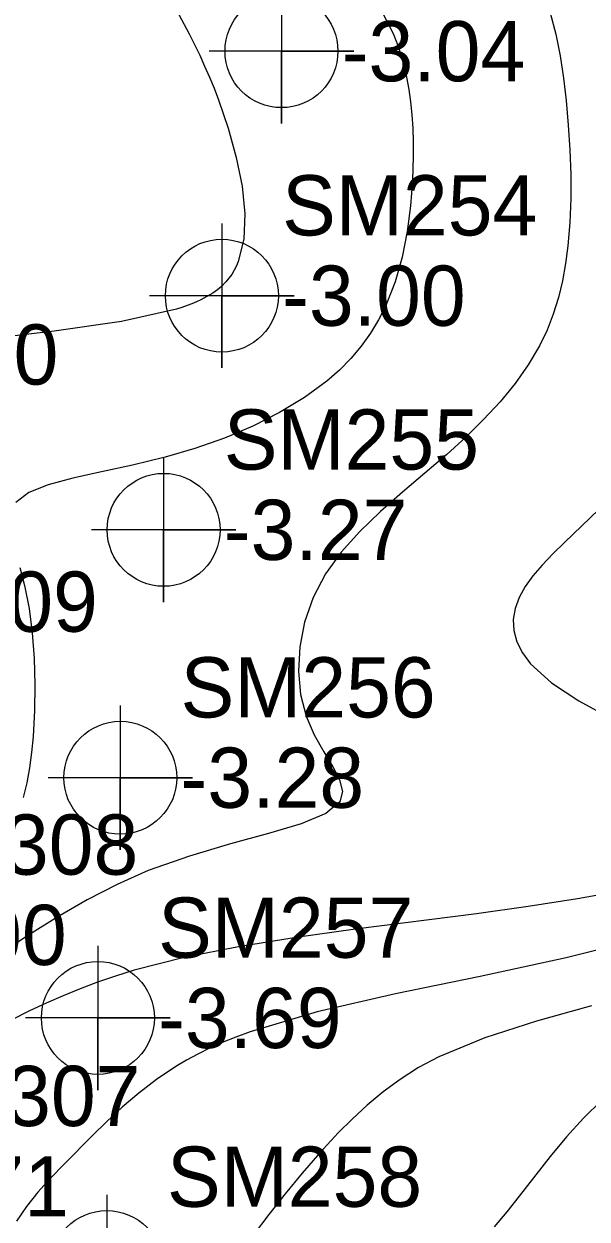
# Model space of a CAD drawing. Extents: x 2602990 to 2605851, y 618069 to 619180.
# Drawn here: x 2604128.91 to 2604152.29, y 618490.78 to 618540.4 of the extents above; entities that cross this region are included whole.
import ezdxf

# ---------------------------------------------------------------- set-up
doc = ezdxf.new("R2010")
doc.units = 0
for name, color, linetype in [('DTM Contours Major', 7, 'Continuous'), ('DTM Contours Minor', 7, 'Continuous'), ('Exist DTM Breakline', 7, 'Continuous'), ('Exist DTM Regular Point Underwater CELL', 7, 'Continuous'), ('Exist DTM Regular Point Underwater Cogo Elevation', 7, 'Continuous'), ('Exist DTM Regular Point Underwater Cogo Number', 7, 'Continuous')]:
    doc.layers.add(name, color=color, linetype=linetype)

msp = doc.modelspace()

# ---------------------------------------------------------------- linework, layer by layer
at = {"layer": 'DTM Contours Major'}
msp.add_lwpolyline([(2604152.47, 618499.638), (2604150.188, 618499.004), (2604148.042, 618498.314), (2604146.137, 618497.523), (2604145.292, 618497.07), (2604144.524, 618496.582), (2604143.818, 618496.064), (2604143.165, 618495.518), (2604142.55, 618494.948), (2604141.963, 618494.358), (2604141.197, 618493.538), (2604140.46, 618492.695), (2604139.751, 618491.838), (2604139.072, 618490.975), (2604138.425, 618490.113)], dxfattribs=at)
at = {"layer": 'DTM Contours Minor'}
for points in [[(2604135.338, 618540.789), (2604135.771, 618539.98), (2604135.993, 618539.54), (2604136.207, 618539.096), (2604136.413, 618538.646), (2604136.611, 618538.188), (2604136.802, 618537.723), (2604136.985, 618537.247), (2604137.391, 618536.065), (2604137.727, 618534.856), (2604137.965, 618533.66), (2604138.077, 618532.514), (2604138.034, 618531.459), (2604137.809, 618530.533), (2604137.73, 618530.347), (2604137.639, 618530.168), (2604137.537, 618529.998), (2604137.422, 618529.837), (2604137.294, 618529.683), (2604137.113, 618529.501), (2604136.946, 618529.361), (2604136.753, 618529.222), (2604136.509, 618529.074), (2604136.253, 618528.941), (2604136.072, 618528.859), (2604135.882, 618528.78), (2604135.682, 618528.704), (2604135.471, 618528.631), (2604135.251, 618528.561), (2604132.965, 618528.043), (2604130.167, 618527.636), (2604127.102, 618527.276)], [(2604150.757, 618540.862), (2604150.995, 618539.972), (2604151.177, 618539.065), (2604151.314, 618538.146), (2604151.42, 618537.215), (2604151.512, 618536.194), (2604151.577, 618535.17), (2604151.611, 618534.151), (2604151.611, 618533.142), (2604151.573, 618532.151), (2604151.491, 618531.184), (2604151.395, 618530.45), (2604151.266, 618529.734), (2604151.098, 618529.035), (2604150.887, 618528.354), (2604150.629, 618527.687), (2604150.318, 618527.037), (2604149.851, 618526.242), (2604149.302, 618525.468), (2604148.681, 618524.711), (2604147.996, 618523.971), (2604147.255, 618523.244), (2604146.468, 618522.528), (2604145.551, 618521.742), (2604144.621, 618520.955), (2604143.71, 618520.156), (2604142.853, 618519.332), (2604142.082, 618518.472), (2604141.431, 618517.564), (2604140.92, 618516.584), (2604140.565, 618515.568), (2604140.361, 618514.542), (2604140.305, 618513.533), (2604140.394, 618512.565), (2604140.623, 618511.666), (2604140.962, 618510.885), (2604141.355, 618510.185), (2604141.731, 618509.563), (2604142.016, 618509.012), (2604142.139, 618508.527), (2604142.027, 618508.103), (2604141.438, 618507.622), (2604140.415, 618507.197), (2604139.062, 618506.788), (2604137.485, 618506.354), (2604135.787, 618505.854), (2604134.075, 618505.247), (2604132.779, 618504.675), (2604131.531, 618504.031), (2604130.323, 618503.332), (2604129.147, 618502.595), (2604127.995, 618501.839)], [(2604143.84, 618540.777), (2604144.066, 618540.352), (2604144.261, 618539.926), (2604144.429, 618539.499), (2604144.573, 618539.067), (2604144.694, 618538.627), (2604144.796, 618538.179), (2604144.887, 618537.676), (2604144.96, 618537.158), (2604145.014, 618536.624), (2604145.05, 618536.071), (2604145.07, 618535.499), (2604145.074, 618534.907), (2604145.045, 618533.893), (2604144.966, 618532.842), (2604144.825, 618531.777), (2604144.613, 618530.718), (2604144.319, 618529.688), (2604143.934, 618528.707), (2604143.636, 618528.117), (2604143.296, 618527.554), (2604142.912, 618527.019), (2604142.484, 618526.51), (2604142.009, 618526.026), (2604141.487, 618525.567), (2604140.557, 618524.883), (2604139.524, 618524.261), (2604138.408, 618523.701), (2604137.231, 618523.205), (2604136.011, 618522.774), (2604134.771, 618522.41), (2604133.423, 618522.085), (2604132.129, 618521.807), (2604130.943, 618521.546), (2604129.918, 618521.267), (2604129.111, 618520.939), (2604128.574, 618520.528)], [(2604152.78, 618520.24), (2604151.353, 618518.872), (2604150.867, 618518.396), (2604150.426, 618517.935), (2604150.039, 618517.485), (2604149.716, 618517.039), (2604149.468, 618516.593), (2604149.301, 618516.135), (2604149.227, 618515.673), (2604149.249, 618515.21), (2604149.374, 618514.746), (2604149.605, 618514.286), (2604149.948, 618513.829), (2604150.813, 618513.047), (2604151.947, 618512.293), (2604153.264, 618511.573)], [(2604128.746, 618517.829), (2604128.941, 618517.08), (2604129.124, 618516.136), (2604129.255, 618515.122), (2604129.336, 618514.06), (2604129.368, 618512.973), (2604129.352, 618511.883), (2604129.291, 618510.811), (2604129.229, 618510.158), (2604129.144, 618509.521), (2604129.031, 618508.897), (2604128.885, 618508.287)], [(2604153.831, 618504.423), (2604151.897, 618504.078), (2604149.84, 618503.757), (2604147.702, 618503.457), (2604142.681, 618502.812), (2604140.208, 618502.471), (2604137.82, 618502.09), (2604135.564, 618501.645), (2604133.486, 618501.114), (2604132.71, 618500.873), (2604131.964, 618500.615), (2604131.241, 618500.34), (2604130.535, 618500.05), (2604129.838, 618499.744), (2604129.145, 618499.422), (2604127.659, 618498.688)], [(2604154.849, 618502.482), (2604151.421, 618501.623), (2604147.849, 618500.857), (2604144.337, 618500.129), (2604141.086, 618499.382), (2604138.298, 618498.561), (2604137.703, 618498.34), (2604137.145, 618498.111), (2604136.621, 618497.874), (2604136.128, 618497.629), (2604135.662, 618497.375), (2604135.221, 618497.113), (2604134.413, 618496.573), (2604133.675, 618496.008), (2604132.993, 618495.426), (2604132.355, 618494.833), (2604131.75, 618494.239), (2604130.58, 618493.063), (2604130.019, 618492.482), (2604129.494, 618491.9), (2604129.019, 618491.31), (2604128.609, 618490.704)], [(2604152.906, 618495.72), (2604152.143, 618494.979), (2604151.434, 618494.192), (2604150.763, 618493.377), (2604149.473, 618491.73), (2604148.956, 618491.09), (2604148.432, 618490.465)]]:
    msp.add_lwpolyline(points, dxfattribs=at)
at = {"layer": 'Exist DTM Breakline'}
msp.add_spline([(2604056.195, 618608.101), (2604070.612, 618564.846), (2604060.948, 618498.617), (2604052.223, 618447.183), (2604051.568, 618445.166), (2604051.779, 618438.355), (2604056.316, 618420.051), (2604056.045, 618414.227), (2604060.112, 618404.174), (2604065.814, 618393.977), (2604079.591, 618374.932), (2604102.645, 618354.376), (2604129.573, 618330.438), (2604185.644, 618288.739), (2604229.181, 618260.22), (2604259.941, 618240.43), (2604275.412, 618231.212), (2604276.014, 618212.47)], degree=3, dxfattribs=at)
at = {"layer": 'Exist DTM Regular Point Underwater CELL'}
for points in [[(2604139.603, 618542.264), (2604139.603, 618536.264), (2604139.603, 618539.264), (2604142.603, 618539.264), (2604136.603, 618539.264)], [(2604137.13, 618532.115), (2604137.13, 618526.115), (2604137.13, 618529.115), (2604140.13, 618529.115), (2604134.13, 618529.115)], [(2604134.71, 618522.395), (2604134.71, 618516.395), (2604134.71, 618519.395), (2604137.71, 618519.395), (2604131.71, 618519.395)], [(2604132.913, 618512.106), (2604132.913, 618506.106), (2604132.913, 618509.106), (2604135.913, 618509.106), (2604129.913, 618509.106)], [(2604131.981, 618502.133), (2604131.981, 618496.133), (2604131.981, 618499.133), (2604134.981, 618499.133), (2604128.981, 618499.133)], [(2604132.35, 618491.793), (2604132.35, 618485.793), (2604132.35, 618488.793), (2604135.35, 618488.793), (2604129.35, 618488.793)]]:
    msp.add_lwpolyline(points, dxfattribs=at)
for centre in [(2604139.603, 618539.264), (2604137.13, 618529.115), (2604134.71, 618519.395), (2604132.913, 618509.106), (2604131.981, 618499.133), (2604132.35, 618488.793)]:
    msp.add_circle(centre, 2.344, dxfattribs=at)

# ---------------------------------------------------------------- texts
at = {"layer": 'Exist DTM Regular Point Underwater Cogo Elevation'}
for s, p in [('-3.04', (2604142.103, 618538.014)), ('-3.00', (2604139.63, 618527.865)), ('-3.27', (2604137.21, 618518.145)), ('-3.28', (2604135.413, 618507.856)), ('-3.00', (2604123.066, 618501.33)), ('-3.69', (2604134.481, 618497.883)), ('-3.71', (2604123.157, 618490.895))]:
    msp.add_text(s, height=2.5, dxfattribs=at).set_placement(p)
at = {"layer": 'Exist DTM Regular Point Underwater Cogo Number'}
for s, p in [('SM254', (2604139.63, 618531.615)), ('SM310', (2604119.749, 618525.424)), ('SM255', (2604137.21, 618521.895)), ('SM309', (2604121.387, 618515.164)), ('SM256', (2604135.413, 618511.606)), ('SM308', (2604123.066, 618505.08)), ('SM257', (2604134.481, 618501.633)), ('SM307', (2604123.157, 618494.645)), ('SM258', (2604134.85, 618491.293))]:
    msp.add_text(s, height=2.5, dxfattribs=at).set_placement(p)

doc.saveas('drawing.dxf')
